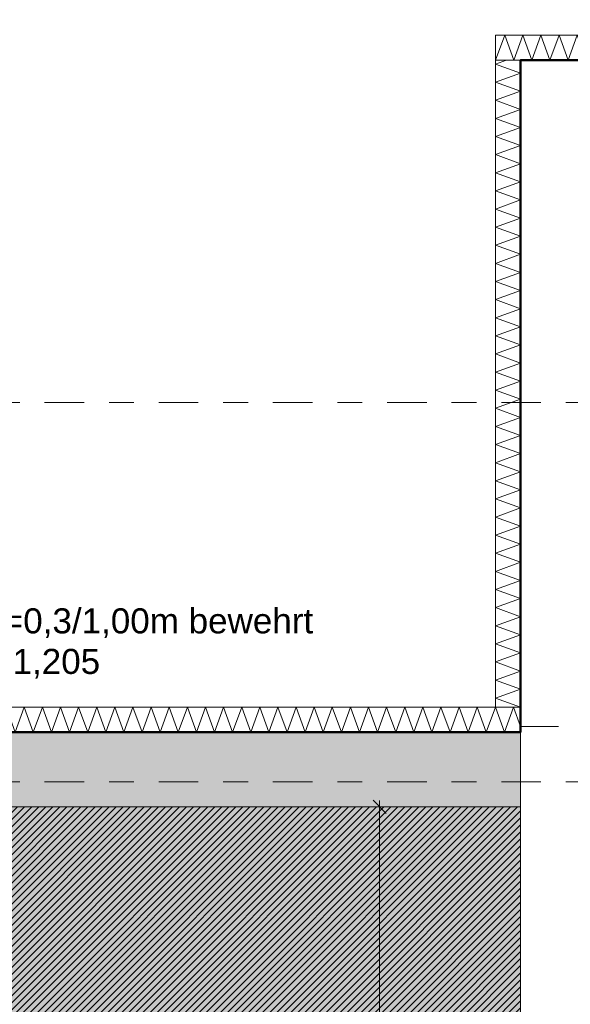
# Model space of a CAD drawing. Header units: metres. Extents: x -273 to 6, y -183 to 13.
# Tile 369 of 379: x -12.78 to -10.57, y -9.59 to -5.63. Entities that reach past the tile are written whole.
import ezdxf

# ---------------------------------------------------------------- set-up
doc = ezdxf.new("R2010")
doc.units = ezdxf.units.M
doc.header["$LTSCALE"] = 0.05
doc.header["$PDMODE"] = 1
doc.header["$PDSIZE"] = -2
doc.linetypes.add('ISO-02 Strichlinie', pattern=[3.81, 3.048, -0.762])
doc.linetypes.add('Linienart-53', pattern=[5.291531, 3.175, -1.058062, 0.352704, -0.705764])
doc.layers.get('0').update_dxf_attribs({"lineweight": 25})
for name, color, linetype, lineweight, true_color in [('00 -Bauelemente -Dämmung innen', 7, 'Continuous', 9, 0xff7fe6), ('30 -32 Gründung- 2 Flachgründungen u. Bodenplatten', 7, 'Continuous', 9, 0xff6633), ('30 -32 Gründung-4 Frostschürze', 7, 'Continuous', 9, 0x66aaff), ('70 -72 Beschriftung- 1 Beschriftung allgemein', 7, 'Continuous', 9, 0xff6633), ('70 -76 Bemaßung- 2 Allgemein', 7, 'Continuous', 5, 0x6666cc)]:
    doc.layers.add(name, color=color, linetype=linetype, lineweight=lineweight, true_color=true_color)
for name, color, linetype, lineweight in [('30 -35 Decken- 2 Beläge- Dämmung', 7, 'Continuous', 9), ('70 -71 Achsen- 1 Gebäudeachsen', 7, 'Linienart-53', 18), ('Keine', 7, 'Continuous', 9)]:
    doc.layers.add(name, color=color, linetype=linetype, lineweight=lineweight)
doc.styles.add('Arial', font='arial.ttf')
doc.dimstyles.new('k+k_klein', dxfattribs={"dimtxt": 0.100689, "dimasz": 0.05302, "dimexe": 0.05, "dimexo": 0.15, "dimgap": 0.005, "dimtad": 1, "dimdec": 3, "dimtxsty": 'Arial', "dimblk": 'VW_SLASH-2', "dimblk1": 'VW_SLASH-2', "dimblk2": 'VW_SLASH-2', "dimcen": 0, "dimdle": 0.025, "dimadec": 3, "dimazin": 0, "dimtfac": 0.75, "dimtdec": 3, "dimtix": 1, "dimtmove": 0, "dimatfit": 0, "dimldrblk": 'VW_FILLEDARROW', "dimfxl": 0.1, "dimfxlon": 1, "dimfrac": 2, "dimtolj": 1, "dimarcsym": 0})

# ---------------------------------------------------------------- blocks, each defined once
blk = doc.blocks.new('_Achsen (3D)')
at = {"layer": '70 -71 Achsen- 1 Gebäudeachsen', "transparency": 33554687}
blk.add_line((-179.668, -8.697), (3.826, -8.697), dxfattribs=at)
blk = doc.blocks.new('Gruppe-44')
at = {"color": 255, "linetype": 'Continuous', "lineweight": 5}
blk.add_wipeout([(-10.771, -8.397), (-10.771, -5.797), (-10.871, -5.797), (-10.871, -8.397)], dxfattribs=at).dxf.layer = '00 -Bauelemente -Dämmung innen'
blk = doc.blocks.new('Gruppe-45')
at = {"layer": '00 -Bauelemente -Dämmung innen', "color": 7, "transparency": 33554687, "flags": 128}
blk.add_lwpolyline([(-10.771, -8.397), (-10.871, -8.3606), (-10.771, -8.3242), (-10.871, -8.2879), (-10.771, -8.2515), (-10.871, -8.2151), (-10.771, -8.1787), (-10.871, -8.1423), (-10.771, -8.1059), (-10.871, -8.0695), (-10.771, -8.0331), (-10.871, -7.9967), (-10.771, -7.9603), (-10.871, -7.9239), (-10.771, -7.8875), (-10.871, -7.8511), (-10.771, -7.8147), (-10.871, -7.7783), (-10.771, -7.7419), (-10.871, -7.7055), (-10.771, -7.6691), (-10.871, -7.6327), (-10.771, -7.5963), (-10.871, -7.5599), (-10.771, -7.5235), (-10.871, -7.4871), (-10.771, -7.4507), (-10.871, -7.4143), (-10.771, -7.3779), (-10.871, -7.3415), (-10.771, -7.3051), (-10.871, -7.2687), (-10.771, -7.2323), (-10.871, -7.1959), (-10.771, -7.1595), (-10.871, -7.1231), (-10.771, -7.0867), (-10.871, -7.0504), (-10.771, -7.014), (-10.871, -6.9776), (-10.771, -6.9412), (-10.871, -6.9048), (-10.771, -6.8684), (-10.871, -6.832), (-10.771, -6.7956), (-10.871, -6.7592), (-10.771, -6.7228), (-10.871, -6.6864), (-10.771, -6.65), (-10.871, -6.6136), (-10.771, -6.5772), (-10.871, -6.5408), (-10.771, -6.5044), (-10.871, -6.468), (-10.771, -6.4316), (-10.871, -6.3952), (-10.771, -6.3588), (-10.871, -6.3224), (-10.771, -6.286), (-10.871, -6.2496), (-10.771, -6.2132), (-10.871, -6.1768), (-10.771, -6.1404), (-10.871, -6.104), (-10.771, -6.0676), (-10.871, -6.0312), (-10.771, -5.9948), (-10.871, -5.9584), (-10.771, -5.922), (-10.871, -5.8856), (-10.771, -5.8493), (-10.871, -5.8129), (-10.8276, -5.797)], dxfattribs=at)
blk = doc.blocks.new('Gruppe-46')
at = {"layer": '00 -Bauelemente -Dämmung innen', "color": 7, "linetype": 'Continuous', "lineweight": 9, "transparency": 33554687}
blk.add_line((-10.871, -8.397), (-10.771, -8.397), dxfattribs=at)
blk = doc.blocks.new('Gruppe-47')
at = {"layer": '00 -Bauelemente -Dämmung innen', "color": 7, "linetype": 'Continuous', "lineweight": 9, "transparency": 33554687}
blk.add_line((-10.771, -5.797), (-10.871, -5.797), dxfattribs=at)
blk = doc.blocks.new('Gruppe-48')
at = {"color": 7, "transparency": 33554687}
for name in ['Gruppe-47', 'Gruppe-46']:
    blk.add_blockref(name, (0, 0), dxfattribs=at)
blk = doc.blocks.new('Gruppe-49')
at = {"layer": '00 -Bauelemente -Dämmung innen', "color": 7, "linetype": 'Continuous', "lineweight": 9, "transparency": 33554687}
blk.add_line((-10.871, -5.797), (-10.871, -8.397), dxfattribs=at)
blk = doc.blocks.new('Gruppe-50')
at = {"layer": '00 -Bauelemente -Dämmung innen', "color": 7, "linetype": 'Continuous', "lineweight": 9, "transparency": 33554687}
blk.add_line((-10.771, -8.397), (-10.771, -5.797), dxfattribs=at)
blk = doc.blocks.new('Gruppe-51')
at = {"color": 7, "transparency": 33554687}
for name in ['Gruppe-49', 'Gruppe-50']:
    blk.add_blockref(name, (0, 0), dxfattribs=at)
blk = doc.blocks.new('Gruppe-52')
at = {"layer": '00 -Bauelemente -Dämmung innen', "color": 7}
blk.add_blockref('Gruppe-44', (0, 0), dxfattribs=at)
at = {"color": 7, "transparency": 33554687}
for name in ['Gruppe-48', 'Gruppe-51']:
    blk.add_blockref(name, (0, 0), dxfattribs=at)
at = {"layer": '00 -Bauelemente -Dämmung innen', "color": 7, "transparency": 33554687}
blk.add_blockref('Gruppe-45', (0, 0), dxfattribs=at)
blk = doc.blocks.new('Gruppe-53')
at = {"layer": '00 -Bauelemente -Dämmung innen', "color": 7, "transparency": 33554687}
blk.add_blockref('Gruppe-52', (0, 0), dxfattribs=at)
at = {"layer": '00 -Bauelemente -Dämmung innen', "color": 0, "flags": 1}
for tag in ['prm0_value', 'prm1_value', 'prm2_value', 'prm3_value', 'prm4_value', 'prm5_value', 'prm6_value', 'IFC_UUID', 'instanceID', 'prm0_name', 'prm0_type', 'prm1_name', 'prm1_type', 'prm2_name', 'prm2_type', 'prm3_name', 'prm3_type', 'prm4_name', 'prm4_type', 'prm5_name', 'prm5_type', 'prm6_name', 'prm6_type']:
    blk.add_attdef(tag, (-10.871, -8.397), '', height=0.00018, dxfattribs=at)
blk = doc.blocks.new('Gruppe-54')
at = {"color": 255, "linetype": 'Continuous', "lineweight": 5}
blk.add_wipeout([(-10.871, -5.797), (-10.371, -5.797), (-10.371, -5.697), (-10.871, -5.697)], dxfattribs=at).dxf.layer = '00 -Bauelemente -Dämmung innen'
blk = doc.blocks.new('Gruppe-55')
at = {"layer": '00 -Bauelemente -Dämmung innen', "color": 7, "transparency": 33554687, "flags": 128}
blk.add_lwpolyline([(-10.871, -5.797), (-10.8346, -5.697), (-10.7982, -5.797), (-10.7618, -5.697), (-10.7254, -5.797), (-10.689, -5.697), (-10.6526, -5.797), (-10.6162, -5.697), (-10.5798, -5.797), (-10.5434, -5.697), (-10.507, -5.797), (-10.4706, -5.697), (-10.4342, -5.797), (-10.3978, -5.697), (-10.371, -5.7708)], dxfattribs=at)
blk = doc.blocks.new('Gruppe-56')
at = {"layer": '00 -Bauelemente -Dämmung innen', "color": 7, "linetype": 'Continuous', "lineweight": 9, "transparency": 33554687}
blk.add_line((-10.871, -5.697), (-10.871, -5.797), dxfattribs=at)
blk = doc.blocks.new('Gruppe-57')
at = {"layer": '00 -Bauelemente -Dämmung innen', "color": 7, "linetype": 'Continuous', "lineweight": 9, "transparency": 33554687}
blk.add_line((-10.371, -5.797), (-10.371, -5.697), dxfattribs=at)
blk = doc.blocks.new('Gruppe-58')
at = {"color": 7, "transparency": 33554687}
for name in ['Gruppe-56', 'Gruppe-57']:
    blk.add_blockref(name, (0, 0), dxfattribs=at)
blk = doc.blocks.new('Gruppe-59')
at = {"layer": '00 -Bauelemente -Dämmung innen', "color": 7, "linetype": 'Continuous', "lineweight": 9, "transparency": 33554687}
blk.add_line((-10.371, -5.697), (-10.871, -5.697), dxfattribs=at)
blk = doc.blocks.new('Gruppe-60')
at = {"layer": '00 -Bauelemente -Dämmung innen', "color": 7, "linetype": 'Continuous', "lineweight": 9, "transparency": 33554687}
blk.add_line((-10.871, -5.797), (-10.371, -5.797), dxfattribs=at)
blk = doc.blocks.new('Gruppe-61')
at = {"color": 7, "transparency": 33554687}
for name in ['Gruppe-59', 'Gruppe-60']:
    blk.add_blockref(name, (0, 0), dxfattribs=at)
blk = doc.blocks.new('Gruppe-62')
at = {"layer": '00 -Bauelemente -Dämmung innen', "color": 7}
blk.add_blockref('Gruppe-54', (0, 0), dxfattribs=at)
at = {"color": 7, "transparency": 33554687}
for name in ['Gruppe-58', 'Gruppe-61']:
    blk.add_blockref(name, (0, 0), dxfattribs=at)
at = {"layer": '00 -Bauelemente -Dämmung innen', "color": 7, "transparency": 33554687}
blk.add_blockref('Gruppe-55', (0, 0), dxfattribs=at)
blk = doc.blocks.new('Gruppe-63')
at = {"layer": '00 -Bauelemente -Dämmung innen', "color": 7, "transparency": 33554687}
blk.add_blockref('Gruppe-62', (0, 0), dxfattribs=at)
at = {"layer": '00 -Bauelemente -Dämmung innen', "color": 0, "flags": 1}
for tag in ['prm0_value', 'prm1_value', 'prm2_value', 'prm3_value', 'prm4_value', 'prm5_value', 'prm6_value', 'IFC_UUID', 'instanceID', 'prm0_name', 'prm0_type', 'prm1_name', 'prm1_type', 'prm2_name', 'prm2_type', 'prm3_name', 'prm3_type', 'prm4_name', 'prm4_type', 'prm5_name', 'prm5_type', 'prm6_name', 'prm6_type']:
    blk.add_attdef(tag, (-10.871, -5.797), '', height=0.00018, dxfattribs=at)
blk = doc.blocks.new('Gruppe-304')
at = {"color": 255, "linetype": 'Continuous', "lineweight": 5}
blk.add_wipeout([(-14.621, -8.497), (-10.771, -8.497), (-10.771, -8.397), (-14.621, -8.397)], dxfattribs=at).dxf.layer = '00 -Bauelemente -Dämmung innen'
blk = doc.blocks.new('Gruppe-305')
at = {"layer": '00 -Bauelemente -Dämmung innen', "color": 7, "transparency": 33554687, "flags": 128}
blk.add_lwpolyline([(-14.621, -8.497), (-14.5846, -8.397), (-14.5482, -8.497), (-14.5118, -8.397), (-14.4754, -8.497), (-14.439, -8.397), (-14.4026, -8.497), (-14.3662, -8.397), (-14.3298, -8.497), (-14.2934, -8.397), (-14.257, -8.497), (-14.2206, -8.397), (-14.1842, -8.497), (-14.1478, -8.397), (-14.1114, -8.497), (-14.075, -8.397), (-14.0386, -8.497), (-14.0023, -8.397), (-13.9659, -8.497), (-13.9295, -8.397), (-13.8931, -8.497), (-13.8567, -8.397), (-13.8203, -8.497), (-13.7839, -8.397), (-13.7475, -8.497), (-13.7111, -8.397), (-13.6747, -8.497), (-13.6383, -8.397), (-13.6019, -8.497), (-13.5655, -8.397), (-13.5291, -8.497), (-13.4927, -8.397), (-13.4563, -8.497), (-13.4199, -8.397), (-13.3835, -8.497), (-13.3471, -8.397), (-13.3107, -8.497), (-13.2743, -8.397), (-13.2379, -8.497), (-13.2015, -8.397), (-13.1651, -8.497), (-13.1287, -8.397), (-13.0923, -8.497), (-13.0559, -8.397), (-13.0195, -8.497), (-12.9831, -8.397), (-12.9467, -8.497), (-12.9103, -8.397), (-12.8739, -8.497), (-12.8375, -8.397), (-12.8011, -8.497), (-12.7648, -8.397), (-12.7284, -8.497), (-12.692, -8.397), (-12.6556, -8.497), (-12.6192, -8.397), (-12.5828, -8.497), (-12.5464, -8.397), (-12.51, -8.497), (-12.4736, -8.397), (-12.4372, -8.497), (-12.4008, -8.397), (-12.3644, -8.497), (-12.328, -8.397), (-12.2916, -8.497), (-12.2552, -8.397), (-12.2188, -8.497), (-12.1824, -8.397), (-12.146, -8.497), (-12.1096, -8.397), (-12.0732, -8.497), (-12.0368, -8.397), (-12.0004, -8.497), (-11.964, -8.397), (-11.9276, -8.497), (-11.8912, -8.397), (-11.8548, -8.497), (-11.8184, -8.397), (-11.782, -8.497), (-11.7456, -8.397), (-11.7092, -8.497), (-11.6728, -8.397), (-11.6364, -8.497), (-11.6, -8.397), (-11.5636, -8.497), (-11.5273, -8.397), (-11.4909, -8.497), (-11.4545, -8.397), (-11.4181, -8.497), (-11.3817, -8.397), (-11.3453, -8.497), (-11.3089, -8.397), (-11.2725, -8.497), (-11.2361, -8.397), (-11.1997, -8.497), (-11.1633, -8.397), (-11.1269, -8.497), (-11.0905, -8.397), (-11.0541, -8.497), (-11.0177, -8.397), (-10.9813, -8.497), (-10.9449, -8.397), (-10.9085, -8.497), (-10.8721, -8.397), (-10.8357, -8.497), (-10.7993, -8.397), (-10.771, -8.4748)], dxfattribs=at)
blk = doc.blocks.new('Gruppe-306')
at = {"layer": '00 -Bauelemente -Dämmung innen', "color": 7, "linetype": 'Continuous', "lineweight": 9, "transparency": 33554687}
blk.add_line((-14.621, -8.397), (-14.621, -8.497), dxfattribs=at)
blk = doc.blocks.new('Gruppe-307')
at = {"layer": '00 -Bauelemente -Dämmung innen', "color": 7, "linetype": 'Continuous', "lineweight": 9, "transparency": 33554687}
blk.add_line((-10.771, -8.497), (-10.771, -8.397), dxfattribs=at)
blk = doc.blocks.new('Gruppe-308')
at = {"color": 7, "transparency": 33554687}
for name in ['Gruppe-306', 'Gruppe-307']:
    blk.add_blockref(name, (0, 0), dxfattribs=at)
blk = doc.blocks.new('Gruppe-309')
at = {"layer": '00 -Bauelemente -Dämmung innen', "color": 7, "linetype": 'Continuous', "lineweight": 9, "transparency": 33554687}
blk.add_line((-10.771, -8.397), (-14.621, -8.397), dxfattribs=at)
blk = doc.blocks.new('Gruppe-310')
at = {"layer": '00 -Bauelemente -Dämmung innen', "color": 7, "linetype": 'Continuous', "lineweight": 9, "transparency": 33554687}
blk.add_line((-14.621, -8.497), (-10.771, -8.497), dxfattribs=at)
blk = doc.blocks.new('Gruppe-311')
at = {"color": 7, "transparency": 33554687}
for name in ['Gruppe-309', 'Gruppe-310']:
    blk.add_blockref(name, (0, 0), dxfattribs=at)
blk = doc.blocks.new('Gruppe-312')
at = {"layer": '00 -Bauelemente -Dämmung innen', "color": 7}
blk.add_blockref('Gruppe-304', (0, 0), dxfattribs=at)
at = {"color": 7, "transparency": 33554687}
for name in ['Gruppe-308', 'Gruppe-311']:
    blk.add_blockref(name, (0, 0), dxfattribs=at)
at = {"layer": '00 -Bauelemente -Dämmung innen', "color": 7, "transparency": 33554687}
blk.add_blockref('Gruppe-305', (0, 0), dxfattribs=at)
blk = doc.blocks.new('Gruppe-313')
at = {"layer": '00 -Bauelemente -Dämmung innen', "color": 7, "transparency": 33554687}
blk.add_blockref('Gruppe-312', (0, 0), dxfattribs=at)
at = {"layer": '00 -Bauelemente -Dämmung innen', "color": 0, "flags": 1}
for tag in ['prm0_value', 'prm1_value', 'prm2_value', 'prm3_value', 'prm4_value', 'prm5_value', 'prm6_value', 'IFC_UUID', 'instanceID', 'prm0_name', 'prm0_type', 'prm1_name', 'prm1_type', 'prm2_name', 'prm2_type', 'prm3_name', 'prm3_type', 'prm4_name', 'prm4_type', 'prm5_name', 'prm5_type', 'prm6_name', 'prm6_type']:
    blk.add_attdef(tag, (-14.621, -8.497), '', height=0.00018, dxfattribs=at)
blk = doc.blocks.new('Gruppe-2161')
at = {"layer": '30 -32 Gründung- 2 Flachgründungen u. Bodenplatten', "flags": 128}
blk.add_lwpolyline([(-10.771, -5.797), (-6.571, -5.797), (-6.571, -14.597), (-10.771, -14.597)], close=True, dxfattribs=at)
at = {"color": 255}
for points in [[(-10.571, -6.1593), (-9.6426, -6.1593), (-9.6426, -5.997), (-10.571, -5.997)], [(-10.571, -6.565), (-8.0189, -6.565), (-8.0189, -6.2405), (-10.571, -6.2405)]]:
    blk.add_wipeout(points, dxfattribs=at).dxf.layer = '70 -72 Beschriftung- 1 Beschriftung allgemein'
blk = doc.blocks.new('Gruppe-2472')
at = {"layer": '70 -71 Achsen- 1 Gebäudeachsen', "transparency": 33554687}
blk.add_line((-179.668, -7.172), (3.826, -7.172), dxfattribs=at)
blk = doc.blocks.new('_FU_2D LP5 (2D)')
at = {"layer": '30 -35 Decken- 2 Beläge- Dämmung', "linetype": 'Continuous', "lineweight": 18, "true_color": 0xd9d9d9}
h = blk.add_hatch(dxfattribs=at)
h.set_pattern_fill('Schraffur grau', color=254, style=0, pattern_type=2)
h.set_pattern_definition([(45, (-14.113402, -12.664444), (0.014142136, -0.014142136), [])])
h.paths.add_polyline_path([(-14.72099996, -8.79704198), (-10.77099996, -8.79704198), (-10.77099996, -13.79704198), (-14.72099996, -13.79704198)])
at = {"layer": '30 -35 Decken- 2 Beläge- Dämmung', "flags": 128}
blk.add_lwpolyline([(-14.72099996, -8.79704198), (-10.77099996, -8.79704198), (-10.77099996, -13.79704198), (-14.72099996, -13.79704198)], close=True, dxfattribs=at)
at = {"layer": '00 -Bauelemente -Dämmung innen', "color": 7}
blk.add_blockref('Gruppe-53', (0, 0), dxfattribs=at)
for name in ['Gruppe-63', 'Gruppe-313']:
    blk.add_blockref(name, (0, 0), dxfattribs=at)
at = {"layer": '30 -32 Gründung- 2 Flachgründungen u. Bodenplatten', "color": 7}
blk.add_blockref('Gruppe-2161', (0, 0), dxfattribs=at)
at = {"layer": '30 -32 Gründung-4 Frostschürze', "linetype": 'Continuous', "lineweight": 0, "transparency": 33554534}
blk.add_hatch(color=161, dxfattribs=at).paths.add_polyline_path([(-14.72099996, -8.49704198), (-10.77099996, -8.49704198), (-10.77099996, -8.79704198), (-14.72099996, -8.79704198)])
at = {"layer": 'Keine', "linetype": 'Continuous', "lineweight": 0, "transparency": 33554511}
h = blk.add_hatch(color=43, dxfattribs=at)
h.paths.add_polyline_path([(-49.17099996, -34.09704198), (-26.02099996, -34.09704198), (-26.02099996, -33.19704198), (-27.17099996, -33.19704198), (-27.17099996, -29.19704198), (-23.17099996, -29.19704198), (-23.17099996, -33.19704198), (-24.32099996, -33.19704198), (-24.32099996, -35.17704198), (-25.07099996, -35.17704198), (-25.07099996, -38.34704198), (-24.07099996, -38.34704198), (-24.07099996, -39.34704198), (-18.02099996, -39.34704198), (-18.02099996, -38.34704198), (-15.82099996, -38.34704198), (-15.82099996, -39.34704198), (-9.77099996, -39.34704198), (-9.77099996, -38.34704198), (-7.57099996, -38.34704198), (-7.57099996, -39.34704198), (-1.19599996, -39.34704198), (-1.19599996, -38.67204198), (-0.52099996, -38.67204198), (-0.52099996, -32.29704198), (-1.52099996, -32.29704198), (-1.52099996, -30.09704198), (-0.52099996, -30.09704198), (-0.52099996, -24.19704198), (-1.67099996, -24.19704198), (-1.67099996, -18.69704198), (-0.52099996, -18.69704198), (-0.52099996, -12.94704198), (-1.67099996, -12.94704198), (-1.67099996, -8.79704198), (-6.57099996, -8.79704198), (-6.57099996, -14.59704198), (-10.77099996, -14.59704198), (-10.77099996, -8.79704198), (-14.72099996, -8.79704198), (-14.72099996, -14.24704198), (-19.12099996, -14.24704198), (-19.12099996, -8.79704198), (-24.42099996, -8.79704198), (-24.42099996, -9.44704198), (-29.02099996, -9.44704198), (-29.02099996, -8.89704198), (-49.72099996, -8.89704198), (-49.72099996, -10.69704198), (-48.84599996, -10.69704198), (-48.84599996, -12.69704198), (-49.84599996, -12.69704198), (-49.84599996, -18.94704198), (-48.84599996, -18.94704198), (-48.84599996, -20.94704198), (-49.17099996, -20.94704198)])
h.paths.add_polyline_path([(-23.67099996, -25.19704198), (-26.67099996, -25.19704198), (-26.67099996, -17.66704198), (-23.14099996, -17.66704198), (-23.14099996, -20.69704198), (-23.67099996, -20.69704198)])
h.paths.add_polyline_path([(-24.07099996, -12.79704198), (-26.27099996, -12.79704198), (-26.27099996, -10.59704198), (-24.07099996, -10.59704198)])
h.paths.add_polyline_path([(-39.67099996, -13.69704198), (-43.67099996, -13.69704198), (-43.67099996, -9.69704198), (-39.67099996, -9.69704198)])
h.paths.add_polyline_path([(-31.22099996, -25.49704198), (-35.62099996, -25.49704198), (-35.62099996, -17.39704198), (-31.22099996, -17.39704198)])
h.paths.add_polyline_path([(-6.97099996, -32.89704198), (-10.37099996, -32.89704198), (-10.37099996, -29.49704198), (-6.97099996, -29.49704198)])
h.paths.add_polyline_path([(-15.42099996, -25.19704198), (-18.42099996, -25.19704198), (-18.42099996, -17.69704198), (-15.42099996, -17.69704198)])
h.paths.add_polyline_path([(-31.42099996, -33.19704198), (-35.42099996, -33.19704198), (-35.42099996, -29.19704198), (-31.42099996, -29.19704198)])
h.paths.add_polyline_path([(-43.67099996, -29.19704198), (-39.67099996, -29.19704198), (-39.67099996, -33.19704198), (-43.67099996, -33.19704198)])
h.paths.add_polyline_path([(-10.87099996, -17.39704198), (-6.47099996, -17.39704198), (-6.47099996, -25.49704198), (-10.87099996, -25.49704198)])
h.paths.add_polyline_path([(-18.42099996, -29.69704198), (-15.42099996, -29.69704198), (-15.42099996, -32.69704198), (-18.42099996, -32.69704198)])
h.paths.add_polyline_path([(-43.87099996, -17.39704198), (-39.47099996, -17.39704198), (-39.47099996, -25.49704198), (-43.87099996, -25.49704198)])
h.paths.add_polyline_path([(-35.42099996, -9.69704198), (-31.42099996, -9.69704198), (-31.42099996, -13.69704198), (-35.42099996, -13.69704198)])
h.paths.add_polyline_path([(-24.17099996, -13.33704198), (-24.17099996, -13.79704198), (-21.77099996, -13.79704198), (-21.77099996, -17.19704198), (-24.17099996, -17.19704198), (-24.17099996, -14.83704198), (-26.00599996, -14.83704198), (-26.00599996, -13.33704198)])
at = {"layer": '30 -32 Gründung- 2 Flachgründungen u. Bodenplatten', "linetype": 'ISO-02 Strichlinie'}
blk.add_line((-10.77099996, -8.47483005), (-6.57099996, -8.47483005), dxfattribs=at)
at = {"layer": '30 -32 Gründung-4 Frostschürze', "flags": 128}
blk.add_lwpolyline([(-14.72099996, -8.49704198), (-10.77099996, -8.49704198), (-10.77099996, -8.79704198), (-14.72099996, -8.79704198)], close=True, dxfattribs=at)
at = {"layer": 'Keine', "flags": 128}
blk.add_lwpolyline([(-0.52099996, -30.09704198), (-0.52099996, -24.19704198), (-1.67099996, -24.19704198), (-1.67099996, -18.69704198), (-0.52099996, -18.69704198), (-0.52099996, -12.94704198), (-1.67099996, -12.94704198), (-1.67099996, -8.79704198), (-6.57099996, -8.79704198), (-6.57099996, -14.59704198), (-10.77099996, -14.59704198), (-10.77099996, -8.79704198), (-14.72099996, -8.79704198), (-14.72099996, -14.24704198), (-19.12099996, -14.24704198), (-19.12099996, -8.79704198), (-24.42099996, -8.79704198), (-24.42099996, -9.44704198), (-29.02099996, -9.44704198), (-29.02099996, -8.89704198), (-49.72099996, -8.89704198)], dxfattribs=at)
at = {"layer": '70 -72 Beschriftung- 1 Beschriftung allgemein', "color": 7}
blk.add_blockref('Gruppe-2472', (0, 0), dxfattribs=at)
at = {"layer": '70 -72 Beschriftung- 1 Beschriftung allgemein', "color": 103, "lineweight": 50, "true_color": 0x66cc7f, "flags": 128}
blk.add_lwpolyline([(-0.22099996, -30.09704198), (-0.22099996, -24.19704198), (0.82900004, -24.19704198), (0.82900004, -18.69704198), (-0.22099996, -18.69704198), (-0.22099996, -12.94704198), (0.82900004, -12.94704198), (0.82900004, -7.44704198), (-1.67099996, -7.44704198), (-1.67099996, -8.49704198), (-6.57099996, -8.49704198), (-6.57099996, -5.79704198), (-10.77099996, -5.79704198), (-10.77099996, -8.49704198), (-14.72099996, -8.49704198), (-14.72099996, -6.14704198), (-19.12099996, -6.14704198), (-19.12099996, -8.49704198), (-24.42099996, -8.49704198), (-24.42099996, 0.10994365), (-25.92099996, 0.10994365), (-25.92099996, -0.24704198), (-28.52099996, -0.24704198)], dxfattribs=at)
blk = doc.blocks.new('Gruppe-2723')
at = {"color": 255}
blk.add_wipeout([(-13.8985, -8.297), (-11.5935, -8.297), (-11.5935, -7.9725), (-13.8985, -7.9725)], dxfattribs=at).dxf.layer = '70 -72 Beschriftung- 1 Beschriftung allgemein'
at = {"layer": '70 -72 Beschriftung- 1 Beschriftung allgemein', "insert": (-13.8985, -7.9995), "char_height": 0.100689, "attachment_point": 1, "line_spacing_factor": 0.970891, "style": 'Arial'}
blk.add_mtext('Frostschürze b/h=0,3/1,00m bewehrt\\POK=-0,205, UK=-1,205', dxfattribs=at)
blk = doc.blocks.new('VW_SLASH-2')
at = {"color": 0, "linetype": 'ByBlock', "lineweight": -2, "transparency": 16777216}
blk.add_line((0.472, 0), (-1, 0), dxfattribs=at)
at = {"color": 0, "lineweight": 5, "transparency": 16777216, "flags": 128}
blk.add_lwpolyline([(0.5, 0.5), (-0.5, -0.5)], dxfattribs=at)
blk = doc.blocks.new('*D3028')
at = {"layer": '70 -76 Bemaßung- 2 Allgemein', "color": 0, "lineweight": -2}
for p, q in [((-14.721, 1.8), (-14.721, 1.95)), ((-10.771, 1.8), (-10.771, 1.95)), ((-10.824, 1.9), (-14.668, 1.9))]:
    blk.add_line(p, q, dxfattribs=at)
at = {"layer": 'Defpoints', "color": 0}
for p in [(-14.721, 1.9), (-14.721, -8.497), (-10.771, -8.497)]:
    blk.add_point(p, dxfattribs=at)
at = {"layer": '70 -76 Bemaßung- 2 Allgemein', "color": 0, "lineweight": -2, "xscale": 0.05302001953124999, "yscale": 0.05302001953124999, "zscale": 0.05302001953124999, "rotation": 180}
blk.add_blockref('VW_SLASH-2', (-14.721, 1.9), dxfattribs=at)
at = {"layer": '70 -76 Bemaßung- 2 Allgemein', "color": 0, "lineweight": -2, "xscale": 0.05302001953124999, "yscale": 0.05302001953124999, "zscale": 0.05302001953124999}
blk.add_blockref('VW_SLASH-2', (-10.771, 1.9), dxfattribs=at)
at = {"layer": '70 -76 Bemaßung- 2 Allgemein', "color": 0, "insert": (-12.746, 1.9654), "char_height": 0.10069, "attachment_point": 5, "style": 'Arial'}
blk.add_mtext('\\A1;3,95', dxfattribs=at)
blk = doc.blocks.new('VW_FILLEDARROW')
at = {"linetype": 'Continuous', "lineweight": 0, "transparency": 16777216}
blk.add_hatch(color=0, dxfattribs=at).paths.add_polyline_path([(-2.829, 0.758), (0, 0), (-2.829, -0.758)])
at = {"color": 0, "lineweight": 5, "transparency": 16777216, "flags": 128}
blk.add_lwpolyline([(-2.829, 0.758), (0, 0), (-2.829, -0.758)], close=True, dxfattribs=at)
blk = doc.blocks.new('*D3029')
at = {"layer": '70 -76 Bemaßung- 2 Allgemein', "color": 0, "lineweight": -2}
for p, q in [((-10.771, 1.8), (-10.771, 1.95)), ((-8.671, 1.8), (-8.671, 1.95)), ((-8.724, 1.9), (-10.718, 1.9))]:
    blk.add_line(p, q, dxfattribs=at)
at = {"layer": 'Defpoints', "color": 0}
for p in [(-10.771, 1.9), (-8.671, -5.797), (-10.771, -8.497)]:
    blk.add_point(p, dxfattribs=at)
at = {"layer": '70 -76 Bemaßung- 2 Allgemein', "color": 0, "lineweight": -2, "xscale": 0.05302001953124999, "yscale": 0.05302001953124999, "zscale": 0.05302001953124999, "rotation": 180}
blk.add_blockref('VW_SLASH-2', (-10.771, 1.9), dxfattribs=at)
at = {"layer": '70 -76 Bemaßung- 2 Allgemein', "color": 0, "lineweight": -2, "xscale": 0.05302001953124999, "yscale": 0.05302001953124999, "zscale": 0.05302001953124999}
blk.add_blockref('VW_SLASH-2', (-8.671, 1.9), dxfattribs=at)
at = {"layer": '70 -76 Bemaßung- 2 Allgemein', "color": 0, "insert": (-9.721, 1.9654), "char_height": 0.10069, "attachment_point": 5, "style": 'Arial'}
blk.add_mtext('\\A1;2,10', dxfattribs=at)
blk = doc.blocks.new('*D3923')
at = {"layer": '70 -76 Bemaßung- 2 Allgemein', "color": 0, "lineweight": -2}
for p, q in [((-11.237, -8.797), (-11.387, -8.797)), ((-11.337, -13.744), (-11.337, -8.8501)), ((-11.237, -13.797), (-11.387, -13.797))]:
    blk.add_line(p, q, dxfattribs=at)
at = {"layer": 'Defpoints', "color": 0}
for p in [(-11.337, -8.797), (-10.771, -8.797), (-10.771, -13.797)]:
    blk.add_point(p, dxfattribs=at)
at = {"layer": '70 -76 Bemaßung- 2 Allgemein', "color": 0, "lineweight": -2, "xscale": 0.05302001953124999, "yscale": 0.05302001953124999, "zscale": 0.05302001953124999}
for p, rotation in [((-11.337, -8.797), 90), ((-11.337, -13.797), 270)]:
    blk.add_blockref('VW_SLASH-2', p, dxfattribs=dict(at, rotation=rotation))
at = {"layer": '70 -76 Bemaßung- 2 Allgemein', "color": 0, "insert": (-11.4025, -11.297), "char_height": 0.10069, "attachment_point": 5, "rotation": 90, "style": 'Arial'}
blk.add_mtext('\\A1;5,00', dxfattribs=at)
blk = doc.blocks.new('Gruppe-2789')
at = {"layer": '70 -76 Bemaßung- 2 Allgemein'}
for base, p1, p2, text, picture, middle in [((-14.72099996, 1.89995802), (-10.77099996, -8.49704198), (-14.72099996, -8.49704198), '3,95', '*D3028', (-12.74599996, 1.96542156)), ((-10.77099996, 1.89995802), (-8.67099996, -5.79704198), (-10.77099996, -8.49704198), '2,10', '*D3029', (-9.72099996, 1.96542156))]:
    dim = blk.add_linear_dim(base=base, p1=p1, p2=p2, text=text, dimstyle='k+k_klein', override={"dimtxt": 0.100689, "dimgap": 0.005, "dimdec": 8, "dimpost": '<>', "dimtxsty": 'Arial', "dimtmove": 2}, dxfattribs=at)
    dim.commit()
    dim.dimension.update_dxf_attribs({"geometry": picture, "text_midpoint": middle})
blk = doc.blocks.new('_FU_2D Bemaßung_ Beschriftung (3D)')
at = {"layer": '70 -72 Beschriftung- 1 Beschriftung allgemein', "color": 7}
blk.add_blockref('Gruppe-2723', (0, 0), dxfattribs=at)
at = {"layer": '70 -76 Bemaßung- 2 Allgemein'}
dim = blk.add_linear_dim(base=(-11.33701356, -8.79704198), p1=(-10.77099996, -13.79704198), p2=(-10.77099996, -8.79704198), angle=270, text='5,00', dimstyle='k+k_klein', override={"dimtxt": 0.100689, "dimgap": 0.005, "dimdec": 8, "dimpost": '<>', "dimtxsty": 'Arial', "dimtmove": 2}, dxfattribs=at)
dim.commit()
dim.dimension.update_dxf_attribs({"geometry": '*D3923', "text_midpoint": (-11.4024771, -11.29704198)})
blk.add_blockref('Gruppe-2789', (0, 0), dxfattribs=at)

msp = doc.modelspace()

# ---------------------------------------------------------------- block references
at = {"layer": 'Keine', "color": 1}
msp.add_blockref('_Achsen (3D)', (0, 0), dxfattribs=at)

# ---------------------------------------------------------------- next in the draw order: block references
msp.add_blockref('_FU_2D LP5 (2D)', (0, 0), dxfattribs=at)

# ---------------------------------------------------------------- next in the draw order: block references
msp.add_blockref('_FU_2D Bemaßung_ Beschriftung (3D)', (0, 0), dxfattribs=at)

doc.saveas('drawing.dxf')
